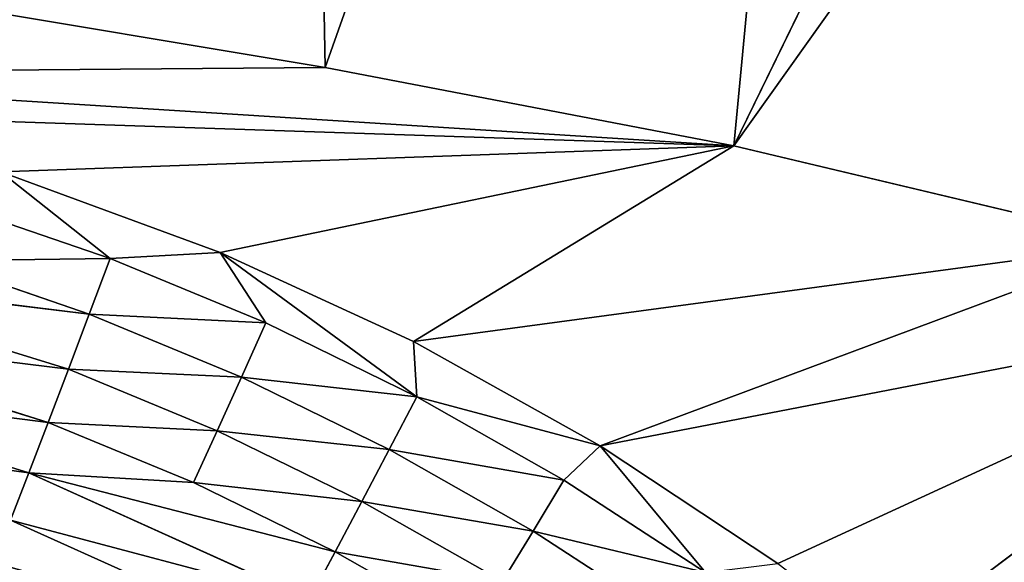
# Model space of a CAD drawing. Extents: x 0 to 605, y 0 to 400.
# Tile 575 of 656: x 310 to 319, y 225 to 230. Entities that reach past the tile are written whole.
import ezdxf

# ---------------------------------------------------------------- set-up
doc = ezdxf.new("R2010")
doc.units = 0
doc.header["$LTSCALE"] = 25.4
doc.layers.get('0').update_dxf_attribs({"linetype": 'CONTINUOUS'})

# ---------------------------------------------------------------- blocks, each defined once
blk = doc.blocks.new('ATLANTA610_-_S_STL')
at = {"color": 0}
for p, q in [((313.0912, 25.4697, 170.3661), (312.8131, 26.0776, 155.2355)), ((313.0912, 25.4697, 170.3661), (312.8131, 26.0776, 155.2355)), ((313.0912, 25.4697, 170.3661), (318.1342, 26.0416, 156.1065)), ((313.0912, 25.4697, 170.3661), (318.1342, 26.0416, 156.1065)), ((318.1342, 26.0416, 156.1065), (316.7127, 25.4557, 171.0621)), ((318.1342, 26.0416, 156.1065), (316.7127, 25.4557, 171.0621)), ((316.7127, 25.4557, 171.0621), (323.5132, 26.0068, 157.1239)), ((316.7127, 25.4557, 171.0621), (323.5132, 26.0068, 157.1239)), ((316.7127, 25.4557, 171.0621), (326.2143, 25.99, 157.7176)), ((316.7127, 25.4557, 171.0621), (326.2143, 25.99, 157.7176)), ((309.5085, 25.4842, 169.7684), (313.0912, 25.4697, 170.3661)), ((309.5085, 25.4842, 169.7684), (313.0912, 25.4697, 170.3661)), ((309.7781, 25.415, 171.5784), (311.1845, 25.4024, 172.0617)), ((309.7781, 25.415, 171.5784), (311.1845, 25.4024, 172.0617)), ((311.1845, 25.4024, 172.0617), (310.2136, 25.4399, 171.2922)), ((311.1845, 25.4024, 172.0617), (310.2136, 25.4399, 171.2922)), ((312.1584, 25.4218, 172.0073), (310.2136, 25.4399, 171.2922)), ((312.1584, 25.4218, 172.0073), (310.2136, 25.4399, 171.2922)), ((311.1845, 25.4024, 172.0617), (312.1584, 25.4218, 172.0073)), ((311.1845, 25.4024, 172.0617), (312.1584, 25.4218, 172.0073)), ((312.1584, 25.4218, 172.0073), (316.7127, 25.4557, 171.0621)), ((312.1584, 25.4218, 172.0073), (316.7127, 25.4557, 171.0621)), ((312.5636, 25.3879, 172.6332), (312.1584, 25.4218, 172.0073)), ((312.5636, 25.3879, 172.6332), (312.1584, 25.4218, 172.0073)), ((313.9041, 25.372, 173.2886), (312.1584, 25.4218, 172.0073)), ((313.9041, 25.372, 173.2886), (312.1584, 25.4218, 172.0073)), ((313.8719, 25.4026, 172.7986), (312.1584, 25.4218, 172.0073)), ((313.8719, 25.4026, 172.7986), (312.1584, 25.4218, 172.0073)), ((313.0912, 25.4697, 170.3661), (316.7127, 25.4557, 171.0621)), ((313.0912, 25.4697, 170.3661), (316.7127, 25.4557, 171.0621)), ((316.7127, 25.4557, 171.0621), (313.8719, 25.4026, 172.7986)), ((316.7127, 25.4557, 171.0621), (313.8719, 25.4026, 172.7986)), ((315.5294, 25.3816, 173.7242), (320.3459, 25.4423, 171.9241)), ((315.5294, 25.3816, 173.7242), (320.3459, 25.4423, 171.9241)), ((316.7127, 25.4557, 171.0621), (320.3459, 25.4423, 171.9241)), ((316.7127, 25.4557, 171.0621), (320.3459, 25.4423, 171.9241)), ((318.0842, 25.3451, 175.5123), (322.1481, 25.436, 172.4436)), ((318.0842, 25.3451, 175.5123), (322.1481, 25.436, 172.4436)), ((310.9979, 25.3162, 172.5552), (309.6223, 25.3289, 172.0825)), ((310.9979, 25.3162, 172.5552), (309.6223, 25.3289, 172.0825)), ((311.1845, 25.4024, 172.0617), (310.9979, 25.3162, 172.5552)), ((311.1845, 25.4024, 172.0617), (310.9979, 25.3162, 172.5552)), ((311.1845, 25.4024, 172.0617), (312.5636, 25.3879, 172.6332)), ((311.1845, 25.4024, 172.0617), (312.5636, 25.3879, 172.6332)), ((312.5636, 25.3879, 172.6332), (312.3468, 25.3018, 173.1142)), ((312.5636, 25.3879, 172.6332), (312.3468, 25.3018, 173.1142)), ((312.5636, 25.3879, 172.6332), (313.9041, 25.372, 173.2886)), ((312.5636, 25.3879, 172.6332), (313.9041, 25.372, 173.2886)), ((313.9041, 25.372, 173.2886), (313.6581, 25.2859, 173.7553)), ((313.9041, 25.372, 173.2886), (313.6581, 25.2859, 173.7553)), ((313.9041, 25.372, 173.2886), (313.8719, 25.4026, 172.7986)), ((315.5294, 25.3816, 173.7242), (313.8719, 25.4026, 172.7986)), ((313.9041, 25.372, 173.2886), (313.8719, 25.4026, 172.7986)), ((315.5294, 25.3816, 173.7242), (313.8719, 25.4026, 172.7986)), ((313.9041, 25.372, 173.2886), (315.2075, 25.3549, 174.0289)), ((313.9041, 25.372, 173.2886), (315.2075, 25.3549, 174.0289)), ((315.2075, 25.3549, 174.0289), (314.9331, 25.2688, 174.4794)), ((315.2075, 25.3549, 174.0289), (314.9331, 25.2688, 174.4794)), ((315.2075, 25.3549, 174.0289), (315.5294, 25.3816, 173.7242)), ((315.2075, 25.3549, 174.0289), (315.5294, 25.3816, 173.7242)), ((315.2075, 25.3549, 174.0289), (316.4621, 25.3371, 174.8477)), ((315.2075, 25.3549, 174.0289), (316.4621, 25.3371, 174.8477)), ((316.4621, 25.3371, 174.8477), (315.5294, 25.3816, 173.7242)), ((316.4621, 25.3371, 174.8477), (315.5294, 25.3816, 173.7242)), ((317.1035, 25.3596, 174.7686), (315.5294, 25.3816, 173.7242)), ((317.1035, 25.3596, 174.7686), (315.5294, 25.3816, 173.7242)), ((310.9979, 25.3162, 172.5552), (308.0965, 25.1955, 172.2022)), ((310.9979, 25.3162, 172.5552), (308.0965, 25.1955, 172.2022)), ((310.813, 25.1723, 173.0426), (310.9979, 25.3162, 172.5552)), ((310.813, 25.1723, 173.0426), (310.9979, 25.3162, 172.5552)), ((312.3468, 25.3018, 173.1142), (310.9979, 25.3162, 172.5552)), ((312.3468, 25.3018, 173.1142), (310.9979, 25.3162, 172.5552)), ((312.1321, 25.1578, 173.5892), (312.3468, 25.3018, 173.1142)), ((312.1321, 25.1578, 173.5892), (312.3468, 25.3018, 173.1142)), ((313.6581, 25.2859, 173.7553), (312.3468, 25.3018, 173.1142)), ((313.6581, 25.2859, 173.7553), (312.3468, 25.3018, 173.1142)), ((313.4144, 25.1419, 174.2161), (313.6581, 25.2859, 173.7553)), ((313.4144, 25.1419, 174.2161), (313.6581, 25.2859, 173.7553)), ((314.9331, 25.2688, 174.4794), (313.6581, 25.2859, 173.7553)), ((314.9331, 25.2688, 174.4794), (313.6581, 25.2859, 173.7553)), ((314.6614, 25.1248, 174.9244), (314.9331, 25.2688, 174.4794)), ((314.6614, 25.1248, 174.9244), (314.9331, 25.2688, 174.4794)), ((316.1605, 25.251, 175.2805), (314.9331, 25.2688, 174.4794)), ((316.1605, 25.251, 175.2805), (314.9331, 25.2688, 174.4794)), ((308.0965, 25.1955, 172.2022), (310.813, 25.1723, 173.0426)), ((308.0965, 25.1955, 172.2022), (310.813, 25.1723, 173.0426)), ((310.813, 25.1723, 173.0426), (310.6332, 24.9715, 173.5152)), ((310.813, 25.1723, 173.0426), (310.6332, 24.9715, 173.5152)), ((310.813, 25.1723, 173.0426), (312.1321, 25.1578, 173.5892)), ((310.813, 25.1723, 173.0426), (312.1321, 25.1578, 173.5892)), ((312.1321, 25.1578, 173.5892), (311.9232, 24.957, 174.0497)), ((312.1321, 25.1578, 173.5892), (311.9232, 24.957, 174.0497)), ((312.1321, 25.1578, 173.5892), (313.4144, 25.1419, 174.2161)), ((312.1321, 25.1578, 173.5892), (313.4144, 25.1419, 174.2161)), ((313.4144, 25.1419, 174.2161), (313.1775, 24.9411, 174.6628)), ((313.4144, 25.1419, 174.2161), (313.1775, 24.9411, 174.6628)), ((313.4144, 25.1419, 174.2161), (314.6614, 25.1248, 174.9244)), ((313.4144, 25.1419, 174.2161), (314.6614, 25.1248, 174.9244)), ((310.6332, 24.9715, 173.5152), (307.9767, 24.9947, 172.6934)), ((310.6332, 24.9715, 173.5152), (307.9767, 24.9947, 172.6934)), ((310.6332, 24.9715, 173.5152), (310.4616, 24.7169, 173.9644)), ((310.6332, 24.9715, 173.5152), (310.4616, 24.7169, 173.9644)), ((311.9232, 24.957, 174.0497), (310.6332, 24.9715, 173.5152)), ((311.9232, 24.957, 174.0497), (310.6332, 24.9715, 173.5152)), ((311.9232, 24.957, 174.0497), (310.4616, 24.7169, 173.9644)), ((311.9232, 24.957, 174.0497), (310.4616, 24.7169, 173.9644)), ((313.1775, 24.9411, 174.6628), (310.4616, 24.7169, 173.9644)), ((313.1775, 24.9411, 174.6628), (310.4616, 24.7169, 173.9644)), ((313.1775, 24.9411, 174.6628), (311.9232, 24.957, 174.0497)), ((313.1775, 24.9411, 174.6628), (311.9232, 24.957, 174.0497)), ((313.1775, 24.9411, 174.6628), (312.9515, 24.6866, 175.0873)), ((313.1775, 24.9411, 174.6628), (312.9515, 24.6866, 175.0873)), ((314.3973, 24.924, 175.3555), (313.1775, 24.9411, 174.6628)), ((314.3973, 24.924, 175.3555), (313.1775, 24.9411, 174.6628)), ((307.8623, 24.7402, 173.1604), (310.4616, 24.7169, 173.9644)), ((307.8623, 24.7402, 173.1604), (310.4616, 24.7169, 173.9644)), ((310.4616, 24.7169, 173.9644), (310.3014, 24.4136, 174.3825)), ((310.4616, 24.7169, 173.9644), (310.3014, 24.4136, 174.3825)), ((310.4616, 24.7169, 173.9644), (312.9515, 24.6866, 175.0873)), ((310.4616, 24.7169, 173.9644), (312.9515, 24.6866, 175.0873)), ((312.7405, 24.3833, 175.4822), (310.3014, 24.4136, 174.3825)), ((312.7405, 24.3833, 175.4822), (310.3014, 24.4136, 174.3825))]:
    blk.add_line(p, q, dxfattribs=at)
mesh = blk.add_polyface(dxfattribs=at)
corners = [(313.0912, 25.4697, 170.3661), (312.8131, 26.0776, 155.2355), (309.5085, 25.4842, 169.7684)]
mesh.append_faces([[corners[k] for k in face] for face in [(0, 1, 2)]], dxfattribs={"color": 0})
mesh = blk.add_polyface(dxfattribs=at)
corners = [(313.0912, 25.4697, 170.3661), (318.1342, 26.0416, 156.1065), (312.8131, 26.0776, 155.2355)]
mesh.append_faces([[corners[k] for k in face] for face in [(0, 1, 2)]], dxfattribs={"color": 0})
mesh = blk.add_polyface(dxfattribs=at)
corners = [(316.7127, 25.4557, 171.0621), (318.1342, 26.0416, 156.1065), (313.0912, 25.4697, 170.3661)]
mesh.append_faces([[corners[k] for k in face] for face in [(0, 1, 2)]], dxfattribs={"color": 0})
mesh = blk.add_polyface(dxfattribs=at)
corners = [(316.7127, 25.4557, 171.0621), (323.5132, 26.0068, 157.1239), (318.1342, 26.0416, 156.1065)]
mesh.append_faces([[corners[k] for k in face] for face in [(0, 1, 2)]], dxfattribs={"color": 0})
mesh = blk.add_polyface(dxfattribs=at)
corners = [(316.7127, 25.4557, 171.0621), (326.2143, 25.99, 157.7176), (323.5132, 26.0068, 157.1239)]
mesh.append_faces([[corners[k] for k in face] for face in [(0, 1, 2)]], dxfattribs={"color": 0})
mesh = blk.add_polyface(dxfattribs=at)
corners = [(320.3459, 25.4423, 171.9241), (326.2143, 25.99, 157.7176), (316.7127, 25.4557, 171.0621)]
mesh.append_faces([[corners[k] for k in face] for face in [(0, 1, 2)]], dxfattribs={"color": 0})
mesh = blk.add_polyface(dxfattribs=at)
corners = [(306.5583, 25.4631, 170.4208), (313.0912, 25.4697, 170.3661), (309.5085, 25.4842, 169.7684), (316.7127, 25.4557, 171.0621), (308.3894, 25.4533, 170.7834), (310.2136, 25.4399, 171.2922), (312.1584, 25.4218, 172.0073)]
mesh.append_faces([[corners[k] for k in face] for face in [(0, 1, 2), (3, 5, 6)]], dxfattribs={"vtx0": -1, "color": 0})
mesh.append_faces([[corners[k] for k in face] for face in [(1, 0, 3)]], dxfattribs={"vtx0": -1, "vtx1": -1, "color": 0})
mesh.append_faces([[corners[k] for k in face] for face in [(3, 0, 4), (3, 4, 5)]], dxfattribs={"vtx0": -1, "vtx2": -1, "color": 0})
mesh = blk.add_polyface(dxfattribs=at)
corners = [(309.6223, 25.3289, 172.0825), (311.1845, 25.4024, 172.0617), (309.7781, 25.415, 171.5784), (310.9979, 25.3162, 172.5552)]
mesh.append_faces([[corners[k] for k in face] for face in [(0, 1, 2), (1, 0, 3)]], dxfattribs={"vtx0": -1, "color": 0})
mesh = blk.add_polyface(dxfattribs=at)
corners = [(311.1845, 25.4024, 172.0617), (310.2136, 25.4399, 171.2922), (309.7781, 25.415, 171.5784)]
mesh.append_faces([[corners[k] for k in face] for face in [(0, 1, 2)]], dxfattribs={"color": 0})
mesh = blk.add_polyface(dxfattribs=at)
corners = [(311.1845, 25.4024, 172.0617), (312.1584, 25.4218, 172.0073), (310.2136, 25.4399, 171.2922)]
mesh.append_faces([[corners[k] for k in face] for face in [(0, 1, 2)]], dxfattribs={"color": 0})
mesh = blk.add_polyface(dxfattribs=at)
corners = [(312.5636, 25.3879, 172.6332), (312.1584, 25.4218, 172.0073), (311.1845, 25.4024, 172.0617)]
mesh.append_faces([[corners[k] for k in face] for face in [(0, 1, 2)]], dxfattribs={"color": 0})
mesh = blk.add_polyface(dxfattribs=at)
corners = [(313.8719, 25.4026, 172.7986), (316.7127, 25.4557, 171.0621), (312.1584, 25.4218, 172.0073)]
mesh.append_faces([[corners[k] for k in face] for face in [(0, 1, 2)]], dxfattribs={"color": 0})
mesh = blk.add_polyface(dxfattribs=at)
corners = [(313.9041, 25.372, 173.2886), (312.1584, 25.4218, 172.0073), (312.5636, 25.3879, 172.6332)]
mesh.append_faces([[corners[k] for k in face] for face in [(0, 1, 2)]], dxfattribs={"color": 0})
mesh = blk.add_polyface(dxfattribs=at)
corners = [(313.9041, 25.372, 173.2886), (313.8719, 25.4026, 172.7986), (312.1584, 25.4218, 172.0073)]
mesh.append_faces([[corners[k] for k in face] for face in [(0, 1, 2)]], dxfattribs={"color": 0})
mesh = blk.add_polyface(dxfattribs=at)
corners = [(313.8719, 25.4026, 172.7986), (320.3459, 25.4423, 171.9241), (316.7127, 25.4557, 171.0621), (315.5294, 25.3816, 173.7242)]
mesh.append_faces([[corners[k] for k in face] for face in [(0, 1, 2), (1, 0, 3)]], dxfattribs={"vtx0": -1, "color": 0})
mesh = blk.add_polyface(dxfattribs=at)
corners = [(315.5294, 25.3816, 173.7242), (322.1481, 25.436, 172.4436), (320.3459, 25.4423, 171.9241), (317.1035, 25.3596, 174.7686), (318.0842, 25.3451, 175.5123)]
mesh.append_faces([[corners[k] for k in face] for face in [(0, 1, 2), (1, 3, 4)]], dxfattribs={"vtx0": -1, "color": 0})
mesh.append_faces([[corners[k] for k in face] for face in [(1, 0, 3)]], dxfattribs={"vtx0": -1, "vtx2": -1, "color": 0})
mesh = blk.add_polyface(dxfattribs=at)
corners = [(318.0842, 25.3451, 175.5123), (323.9319, 25.4298, 173.0327), (322.1481, 25.436, 172.4436), (318.7541, 25.3349, 176.0663)]
mesh.append_faces([[corners[k] for k in face] for face in [(0, 1, 2), (1, 0, 3)]], dxfattribs={"vtx0": -1, "color": 0})
mesh = blk.add_polyface(dxfattribs=at)
corners = [(318.7541, 25.3349, 176.0663), (325.6914, 25.4239, 173.6977), (323.9319, 25.4298, 173.0327), (320.0686, 25.3142, 177.2771), (320.3547, 25.3096, 177.5651)]
mesh.append_faces([[corners[k] for k in face] for face in [(0, 1, 2), (1, 3, 4)]], dxfattribs={"vtx0": -1, "color": 0})
mesh.append_faces([[corners[k] for k in face] for face in [(1, 0, 3)]], dxfattribs={"vtx0": -1, "vtx2": -1, "color": 0})
mesh = blk.add_polyface(dxfattribs=at)
corners = [(310.9979, 25.3162, 172.5552), (309.6223, 25.3289, 172.0825), (308.0965, 25.1955, 172.2022)]
mesh.append_faces([[corners[k] for k in face] for face in [(0, 1, 2)]], dxfattribs={"color": 0})
mesh = blk.add_polyface(dxfattribs=at)
corners = [(310.9979, 25.3162, 172.5552), (312.5636, 25.3879, 172.6332), (311.1845, 25.4024, 172.0617), (312.3468, 25.3018, 173.1142)]
mesh.append_faces([[corners[k] for k in face] for face in [(0, 1, 2), (1, 0, 3)]], dxfattribs={"vtx0": -1, "color": 0})
mesh = blk.add_polyface(dxfattribs=at)
corners = [(312.3468, 25.3018, 173.1142), (313.9041, 25.372, 173.2886), (312.5636, 25.3879, 172.6332), (313.6581, 25.2859, 173.7553)]
mesh.append_faces([[corners[k] for k in face] for face in [(0, 1, 2), (1, 0, 3)]], dxfattribs={"vtx0": -1, "color": 0})
mesh = blk.add_polyface(dxfattribs=at)
corners = [(313.6581, 25.2859, 173.7553), (315.2075, 25.3549, 174.0289), (313.9041, 25.372, 173.2886), (314.9331, 25.2688, 174.4794)]
mesh.append_faces([[corners[k] for k in face] for face in [(0, 1, 2), (1, 0, 3)]], dxfattribs={"vtx0": -1, "color": 0})
mesh = blk.add_polyface(dxfattribs=at)
corners = [(313.9041, 25.372, 173.2886), (315.5294, 25.3816, 173.7242), (313.8719, 25.4026, 172.7986), (315.2075, 25.3549, 174.0289)]
mesh.append_faces([[corners[k] for k in face] for face in [(0, 1, 2), (1, 0, 3)]], dxfattribs={"vtx0": -1, "color": 0})
mesh = blk.add_polyface(dxfattribs=at)
corners = [(314.9331, 25.2688, 174.4794), (316.4621, 25.3371, 174.8477), (315.2075, 25.3549, 174.0289), (316.1605, 25.251, 175.2805)]
mesh.append_faces([[corners[k] for k in face] for face in [(0, 1, 2), (1, 0, 3)]], dxfattribs={"vtx0": -1, "color": 0})
mesh = blk.add_polyface(dxfattribs=at)
corners = [(316.4621, 25.3371, 174.8477), (315.5294, 25.3816, 173.7242), (315.2075, 25.3549, 174.0289)]
mesh.append_faces([[corners[k] for k in face] for face in [(0, 1, 2)]], dxfattribs={"color": 0})
mesh = blk.add_polyface(dxfattribs=at)
corners = [(316.4621, 25.3371, 174.8477), (317.1035, 25.3596, 174.7686), (315.5294, 25.3816, 173.7242)]
mesh.append_faces([[corners[k] for k in face] for face in [(0, 1, 2)]], dxfattribs={"color": 0})
mesh = blk.add_polyface(dxfattribs=at)
corners = [(310.813, 25.1723, 173.0426), (310.9979, 25.3162, 172.5552), (308.0965, 25.1955, 172.2022)]
mesh.append_faces([[corners[k] for k in face] for face in [(0, 1, 2)]], dxfattribs={"color": 0})
mesh = blk.add_polyface(dxfattribs=at)
corners = [(310.813, 25.1723, 173.0426), (312.3468, 25.3018, 173.1142), (310.9979, 25.3162, 172.5552), (312.1321, 25.1578, 173.5892)]
mesh.append_faces([[corners[k] for k in face] for face in [(0, 1, 2), (1, 0, 3)]], dxfattribs={"vtx0": -1, "color": 0})
mesh = blk.add_polyface(dxfattribs=at)
corners = [(312.1321, 25.1578, 173.5892), (313.6581, 25.2859, 173.7553), (312.3468, 25.3018, 173.1142), (313.4144, 25.1419, 174.2161)]
mesh.append_faces([[corners[k] for k in face] for face in [(0, 1, 2), (1, 0, 3)]], dxfattribs={"vtx0": -1, "color": 0})
mesh = blk.add_polyface(dxfattribs=at)
corners = [(313.4144, 25.1419, 174.2161), (314.9331, 25.2688, 174.4794), (313.6581, 25.2859, 173.7553), (314.6614, 25.1248, 174.9244)]
mesh.append_faces([[corners[k] for k in face] for face in [(0, 1, 2), (1, 0, 3)]], dxfattribs={"vtx0": -1, "color": 0})
mesh = blk.add_polyface(dxfattribs=at)
corners = [(314.6614, 25.1248, 174.9244), (316.1605, 25.251, 175.2805), (314.9331, 25.2688, 174.4794), (315.8619, 25.107, 175.7079)]
mesh.append_faces([[corners[k] for k in face] for face in [(0, 1, 2), (1, 0, 3)]], dxfattribs={"vtx0": -1, "color": 0})
mesh = blk.add_polyface(dxfattribs=at)
corners = [(307.9767, 24.9947, 172.6934), (310.813, 25.1723, 173.0426), (308.0965, 25.1955, 172.2022), (310.6332, 24.9715, 173.5152)]
mesh.append_faces([[corners[k] for k in face] for face in [(0, 1, 2), (1, 0, 3)]], dxfattribs={"vtx0": -1, "color": 0})
mesh = blk.add_polyface(dxfattribs=at)
corners = [(310.6332, 24.9715, 173.5152), (312.1321, 25.1578, 173.5892), (310.813, 25.1723, 173.0426), (311.9232, 24.957, 174.0497)]
mesh.append_faces([[corners[k] for k in face] for face in [(0, 1, 2), (1, 0, 3)]], dxfattribs={"vtx0": -1, "color": 0})
mesh = blk.add_polyface(dxfattribs=at)
corners = [(311.9232, 24.957, 174.0497), (313.4144, 25.1419, 174.2161), (312.1321, 25.1578, 173.5892), (313.1775, 24.9411, 174.6628)]
mesh.append_faces([[corners[k] for k in face] for face in [(0, 1, 2), (1, 0, 3)]], dxfattribs={"vtx0": -1, "color": 0})
mesh = blk.add_polyface(dxfattribs=at)
corners = [(313.1775, 24.9411, 174.6628), (314.6614, 25.1248, 174.9244), (313.4144, 25.1419, 174.2161), (314.3973, 24.924, 175.3555)]
mesh.append_faces([[corners[k] for k in face] for face in [(0, 1, 2), (1, 0, 3)]], dxfattribs={"vtx0": -1, "color": 0})
mesh = blk.add_polyface(dxfattribs=at)
corners = [(307.8623, 24.7402, 173.1604), (310.6332, 24.9715, 173.5152), (307.9767, 24.9947, 172.6934), (310.4616, 24.7169, 173.9644)]
mesh.append_faces([[corners[k] for k in face] for face in [(0, 1, 2), (1, 0, 3)]], dxfattribs={"vtx0": -1, "color": 0})
mesh = blk.add_polyface(dxfattribs=at)
corners = [(311.9232, 24.957, 174.0497), (310.6332, 24.9715, 173.5152), (310.4616, 24.7169, 173.9644)]
mesh.append_faces([[corners[k] for k in face] for face in [(0, 1, 2)]], dxfattribs={"color": 0})
mesh = blk.add_polyface(dxfattribs=at)
corners = [(313.1775, 24.9411, 174.6628), (311.9232, 24.957, 174.0497), (310.4616, 24.7169, 173.9644)]
mesh.append_faces([[corners[k] for k in face] for face in [(0, 1, 2)]], dxfattribs={"color": 0})
mesh = blk.add_polyface(dxfattribs=at)
corners = [(312.9515, 24.6866, 175.0873), (313.1775, 24.9411, 174.6628), (310.4616, 24.7169, 173.9644)]
mesh.append_faces([[corners[k] for k in face] for face in [(0, 1, 2)]], dxfattribs={"color": 0})
mesh = blk.add_polyface(dxfattribs=at)
corners = [(314.3973, 24.924, 175.3555), (313.1775, 24.9411, 174.6628), (312.9515, 24.6866, 175.0873)]
mesh.append_faces([[corners[k] for k in face] for face in [(0, 1, 2)]], dxfattribs={"color": 0})
mesh = blk.add_polyface(dxfattribs=at)
corners = [(307.7554, 24.4368, 173.5953), (310.4616, 24.7169, 173.9644), (307.8623, 24.7402, 173.1604), (310.3014, 24.4136, 174.3825)]
mesh.append_faces([[corners[k] for k in face] for face in [(0, 1, 2), (1, 0, 3)]], dxfattribs={"vtx0": -1, "color": 0})
mesh = blk.add_polyface(dxfattribs=at)
corners = [(310.3014, 24.4136, 174.3825), (312.9515, 24.6866, 175.0873), (310.4616, 24.7169, 173.9644), (312.7405, 24.3833, 175.4822)]
mesh.append_faces([[corners[k] for k in face] for face in [(0, 1, 2), (1, 0, 3)]], dxfattribs={"vtx0": -1, "color": 0})
mesh = blk.add_polyface(dxfattribs=at)
corners = [(310.1548, 24.0681, 174.763), (312.7405, 24.3833, 175.4822), (310.3014, 24.4136, 174.3825), (312.5477, 24.0377, 175.8416)]
mesh.append_faces([[corners[k] for k in face] for face in [(0, 1, 2), (1, 0, 3)]], dxfattribs={"vtx0": -1, "color": 0})

msp = doc.modelspace()

# ---------------------------------------------------------------- block references
at = {"color": 254, "extrusion": (0, -1, 5.55112e-17)}
msp.add_blockref('ATLANTA610_-_S_STL', (-0.2686, -0.0661, -399.8831), dxfattribs=at)

doc.saveas('drawing.dxf')
